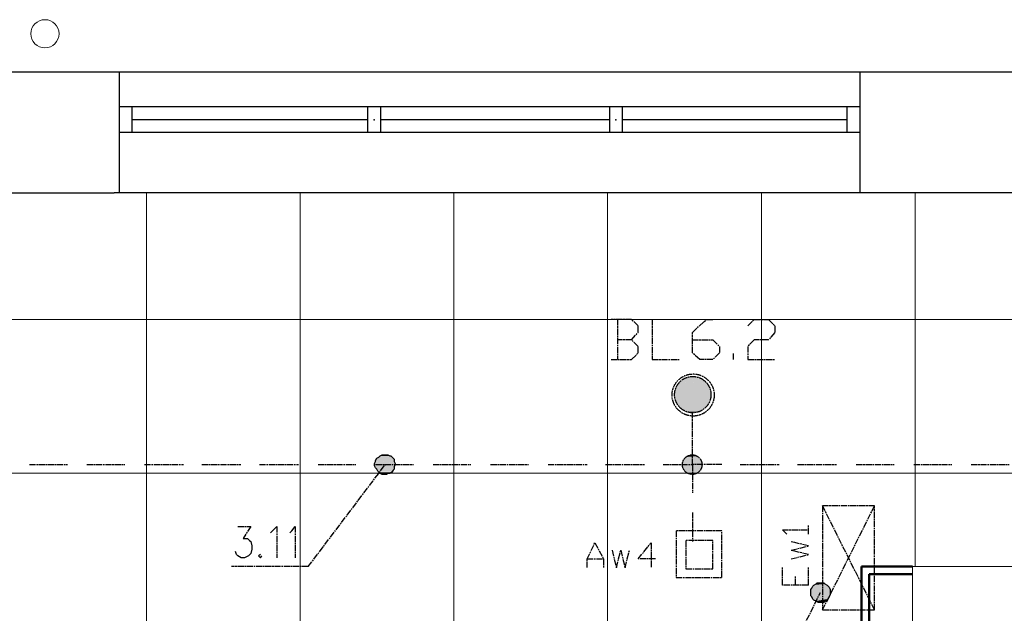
# Model space of a CAD drawing. Header units: millimetres. Extents: x -523 to 1404227, y -783705 to 1038705.
# Tile 456 of 508: x 895158 to 899000, y 223463 to 225781. Entities that reach past the tile are written whole.
import ezdxf

# ---------------------------------------------------------------- set-up
doc = ezdxf.new("R2010")
doc.units = ezdxf.units.MM
doc.linetypes.add('ACAD_ISO08W100', pattern=[36, 24, -3, 6, -3])
doc.layers.add('!!ELEKTRYKA', color=7, linetype='Continuous')

msp = doc.modelspace()

# ---------------------------------------------------------------- linework, layer by layer
at = {"layer": '!!ELEKTRYKA', "color": 252}
for p, q in [((902457.7, 225575.06), (895117.7, 225575.06)), ((895547.7, 225105.06), (895547.7, 225575.06)), ((898437.7, 225105.06), (898437.7, 225575.06)), ((898437.7, 225440.06), (895547.7, 225440.06)), ((895597.7, 225340.06), (895597.7, 225440.06)), ((896516.03, 225440.06), (896516.03, 225340.06)), ((896566.03, 225440.06), (896566.03, 225340.06)), ((897459.36, 225440.06), (897459.36, 225340.06)), ((897509.36, 225440.06), (897509.36, 225340.06)), ((898387.7, 225340.06), (898387.7, 225440.06)), ((896516.03, 225390.06), (895597.7, 225390.06)), ((897459.36, 225390.06), (896566.03, 225390.06)), ((897459.36, 225390.06), (896566.03, 225390.06)), ((898387.7, 225390.06), (897509.36, 225390.06)), ((898437.7, 225340.06), (895547.7, 225340.06)), ((894647.7, 225105.06), (895527.7, 225105.06)), ((902987.7, 225105.06), (895527.7, 225105.06))]:
    msp.add_line(p, q, dxfattribs=at)
at = {"layer": '!!ELEKTRYKA', "color": 252, "lineweight": 15, "ltscale": 15}
for p, q in [((895652.7, 225105.06), (895652.7, 217305.06)), ((896252.7, 225105.06), (896252.7, 217305.06)), ((896852.7, 225105.06), (896852.7, 217305.06)), ((897452.7, 225105.06), (897452.7, 217305.06)), ((898052.7, 225105.06), (898052.7, 217305.06)), ((898652.7, 225105.06), (898652.7, 223645.06)), ((893102.7, 224610.06), (904592.7, 224610.06)), ((893102.7, 224010.06), (904592.7, 224010.06))]:
    msp.add_line(p, q, dxfattribs=at)
at = {"layer": '!!ELEKTRYKA', "color": 252, "lineweight": 50}
for p, q in [((898442.7, 223235.06), (898442.7, 223645.06)), ((898642.7, 223645.06), (898442.7, 223645.06)), ((898472.7, 223265.06), (898472.7, 223615.06)), ((898642.7, 223615.06), (898472.7, 223615.06))]:
    msp.add_line(p, q, dxfattribs=at)
at = {"layer": '!!ELEKTRYKA', "color": 252, "lineweight": 20}
for p, q in [((898642.7, 223235.06), (898642.7, 223645.06)), ((898642.7, 223645.06), (899242.7, 223645.06))]:
    msp.add_line(p, q, dxfattribs=at)
at = {"layer": '!!ELEKTRYKA', "color": 5, "linetype": 'ACAD_ISO08W100', "lineweight": -3}
for points in [[(897546.25, 224529.9), (897571.9, 224559.54), (897571.9, 224584.93), (897546.25, 224610.32), (897465.9, 224610.32)], [(897491.43, 224610.3), (897491.43, 224453.69)], [(897626.68, 224610.32), (897626.68, 224453.7), (897732.53, 224453.7)], [(897783.32, 224529.87), (897863.44, 224529.87), (897889.02, 224504.49), (897889.02, 224479.11), (897863.44, 224453.72), (897812.94, 224453.72), (897783.32, 224479.11), (897783.32, 224559.56), (897838.53, 224610.32), (897863.44, 224610.32)], [(897999.31, 224584.9), (898024.84, 224610.3), (898079.94, 224610.3), (898105.47, 224584.9), (898105.47, 224559.5), (898079.94, 224529.87), (898024.84, 224529.87), (897999.31, 224504.47), (897999.31, 224453.67), (898105.47, 224453.67)], [(897465.9, 224453.67), (897546.25, 224453.67), (897571.9, 224479.06), (897571.9, 224504.51), (897546.25, 224529.9), (897491.55, 224529.9)], [(897944.1, 224453.69), (897944.1, 224479.1)], [(897668.77, 224043.1), (897783.34, 224043.1), (897783.34, 224246.3)], [(895196.46, 224043.11), (895344.92, 224043.11)], [(895420.87, 224043.11), (895568.64, 224043.11)], [(895645.29, 224043.11), (895797.89, 224043.11)], [(895869.7, 224043.11), (896021.61, 224043.11)], [(896094.11, 224043.11), (896246.02, 224043.11)], [(896284.53, 223645.11), (896584.8, 224043.05)], [(896322.66, 224043.11), (896470.43, 224043.11)], [(896547.07, 224043.11), (896694.84, 224043.11)], [(896771.48, 224043.11), (896919.25, 224043.11)], [(896995.89, 224043.11), (897143.66, 224043.11)], [(897220.31, 224043.11), (897372.21, 224043.11)], [(897444.72, 224043.11), (897596.63, 224043.11)], [(897897.77, 224043.04), (897783.32, 224043.04), (897783.32, 223932.97)], [(897969.81, 224043.04), (898121.96, 224043.04)], [(898194, 224043.04), (898346.16, 224043.04)], [(898422.91, 224043.04), (898571.02, 224043.04)], [(898647.1, 224043.04), (898795.21, 224043.04)], [(898871.29, 224043.04), (899019.4, 224043.04)], [(897783.32, 223856.76), (897783.32, 223742.5)], [(896009.13, 223801.75), (896060.44, 223801.75), (896030.34, 223755.16), (896047.44, 223755.16), (896055.65, 223746.74), (896060.44, 223742.5), (896064.55, 223725.53), (896064.55, 223712.87), (896060.44, 223695.91), (896051.55, 223687.42), (896035.13, 223679.01), (896022.13, 223679.01), (896009.13, 223687.42), (896005.02, 223691.67), (896000.92, 223704.39)], [(896136.86, 223776.26), (896145.06, 223784.73), (896162.14, 223801.68), (896162.14, 223678.95)], [(896212.76, 223776.33), (896220.96, 223784.8), (896233.93, 223801.74), (896233.93, 223678.96)], [(896098.14, 223691.68), (896089.94, 223687.44), (896098.14, 223678.97), (896102.92, 223687.44)], [(896284.76, 223645.06), (895984.36, 223645.06)]]:
    msp.add_lwpolyline(points, dxfattribs=at)
msp.add_lwpolyline([(896610.7, 224013.34), (896602.53, 224009.12), (896594.36, 224009.12), (896589.6, 224004.9), (896581.43, 224004.9), (896573.26, 224004.9), (896564.41, 224009.12), (896560.32, 224013.34), (896556.23, 224017.56), (896551.47, 224026.08), (896547.38, 224030.3), (896543.3, 224038.74), (896543.3, 224047.25), (896547.38, 224055.69), (896547.38, 224059.91), (896551.47, 224068.42), (896560.32, 224072.65), (896564.41, 224076.87), (896573.26, 224081.09), (896577.34, 224081.09), (896585.51, 224081.09), (896594.36, 224081.09), (896602.53, 224076.87), (896606.62, 224076.87), (896615.47, 224068.42), (896619.55, 224064.14), (896619.55, 224055.69), (896623.64, 224047.25), (896623.64, 224043.03), (896619.55, 224034.52), (896619.55, 224026.08), (896615.47, 224021.85)], close=True, dxfattribs=at)
at = {"layer": '!!ELEKTRYKA', "color": 1, "linetype": 'ACAD_ISO08W100', "lineweight": -3}
for points in [[(898494.25, 223475.79), (898494.25, 223882.23), (898291.2, 223882.23), (898291.2, 223475.79), (898494.25, 223475.79), (898291.2, 223882.23)], [(898291.2, 223475.79), (898494.25, 223882.23)], [(898236.68, 223772.08), (898236.68, 223805.93)], [(898151.33, 223772.14), (898134.56, 223789.05), (898235.89, 223789.05)], [(898168.37, 223674.78), (898236.13, 223691.69), (898168.37, 223708.66), (898236.13, 223725.57), (898168.37, 223742.48)], [(898235.89, 223573.16), (898134.56, 223573.16), (898134.56, 223640.87)], [(898236.6, 223573.12), (898236.6, 223640.87)], [(898185.62, 223573.12), (898185.62, 223607)], [(898084.18, 223145.54), (898282.92, 223543.48)]]:
    msp.add_lwpolyline(points, dxfattribs=at)
at = {"layer": '!!ELEKTRYKA', "color": 30, "linetype": 'ACAD_ISO08W100', "lineweight": -3}
for points in [[(897719.84, 223602.75), (897897.68, 223602.75), (897897.68, 223784.84), (897719.84, 223784.84)], [(897757.79, 223636.68), (897863.51, 223636.68), (897863.51, 223746.71), (897757.79, 223746.71)]]:
    msp.add_lwpolyline(points, close=True, dxfattribs=at)
for points in [[(897372.74, 223640.87), (897372.74, 223674.72), (897402.47, 223738.25), (897436.26, 223674.72), (897436.26, 223640.87)], [(897638.93, 223674.76), (897571.47, 223674.76), (897622.07, 223738.23), (897622.07, 223640.9)], [(897470.04, 223708.63), (897486.92, 223640.84), (897503.8, 223708.63), (897520.67, 223640.84), (897537.55, 223708.63)], [(897372.74, 223674.72), (897436.26, 223674.72)]]:
    msp.add_lwpolyline(points, dxfattribs=at)
at = {"layer": '!!ELEKTRYKA', "color": 1, "linetype": 'ACAD_ISO08W100', "lineweight": -3}
msp.add_lwpolyline([(898308.65, 223513.82), (898303.96, 223509.59), (898295.92, 223505.37), (898287.2, 223505.37), (898279.16, 223505.37), (898274.46, 223505.37), (898266.42, 223509.59), (898257.7, 223513.82), (898253.68, 223518.04), (898248.99, 223526.56), (898244.96, 223530.78), (898244.96, 223539.23), (898244.96, 223547.74), (898244.96, 223556.19), (898248.99, 223560.41), (898253.68, 223568.86), (898257.7, 223573.08), (898266.42, 223577.37), (898270.44, 223581.6), (898279.16, 223581.6), (898287.2, 223581.6), (898295.92, 223581.6), (898299.94, 223577.37), (898308.65, 223573.08), (898312.68, 223568.86), (898316.7, 223564.64), (898321.39, 223556.19), (898321.39, 223547.74), (898321.39, 223539.23), (898321.39, 223535), (898316.7, 223526.56), (898312.68, 223522.33)], close=True, dxfattribs=at)
at = {"layer": '!!ELEKTRYKA', "color": 252, "linetype": 'Continuous', "lineweight": 20, "ltscale": 25}
msp.add_circle((895256.96, 225725.51), 55, dxfattribs=at)
at = {"layer": '!!ELEKTRYKA', "color": 5, "linetype": 'ACAD_ISO08W100', "lineweight": -3}
for centre, radius in [((897786.23, 224314.94), 82.17), ((897784.82, 224316.48), 70.93), ((897782.63, 224043.12), 38.25), ((897782.63, 224043.12), 38.25)]:
    msp.add_circle(centre, radius, dxfattribs=at)
at = {"layer": '!!ELEKTRYKA', "color": 252}
for p in [(896541.03, 225390.06), (896541.03, 225390.06), (896541.03, 225390.06), (897484.36, 225390.06), (897484.36, 225390.06), (897484.36, 225390.06)]:
    msp.add_point(p, dxfattribs=at)
at = {"layer": '!!ELEKTRYKA', "color": 5, "linetype": 'ACAD_ISO08W100', "lineweight": -3}
for points in [[(897736.3, 224369.05), (897838.01, 224364.8), (897732.26, 224364.8)], [(897745.84, 224373.2), (897830.03, 224368.96), (897737.09, 224368.96)], [(897737.09, 224368.96), (897830.03, 224368.96), (897838.79, 224364.71)], [(897749.41, 224377.46), (897825.51, 224373.22), (897745.37, 224373.22)], [(897745.37, 224373.22), (897825.51, 224373.22), (897830.23, 224368.98)], [(897753.55, 224381.72), (897821.57, 224377.47), (897749.51, 224377.47)], [(897749.51, 224377.47), (897821.57, 224377.47), (897825.61, 224373.23)], [(897762.4, 224385.97), (897812.91, 224381.72), (897753.65, 224381.72)], [(897753.65, 224381.72), (897812.91, 224381.72), (897821.66, 224377.48)], [(897761.93, 224385.98), (897808.39, 224385.98), (897812.43, 224381.74)], [(897715.6, 224330.87), (897855.72, 224322.45), (897711.55, 224322.45)], [(897719.74, 224343.61), (897851.1, 224335.12), (897715.7, 224335.12)], [(897715.7, 224335.12), (897855.14, 224330.88), (897715.7, 224330.88)], [(897715.7, 224335.12), (897851.1, 224335.12), (897855.14, 224330.88)], [(897715.7, 224330.88), (897855.14, 224330.88), (897855.14, 224322.46)], [(897723.88, 224356.35), (897847.15, 224347.87), (897719.84, 224347.87)], [(897719.84, 224347.87), (897851.19, 224343.62), (897719.84, 224343.62)], [(897719.84, 224347.87), (897847.15, 224347.87), (897851.19, 224343.62)], [(897719.84, 224343.62), (897851.19, 224343.62), (897851.19, 224335.13)], [(897728.02, 224360.54), (897846.57, 224356.36), (897723.98, 224356.36)], [(897723.98, 224356.36), (897846.57, 224356.36), (897846.57, 224347.88)], [(897732.16, 224364.79), (897837.91, 224360.55), (897728.12, 224360.55)], [(897728.12, 224360.55), (897837.91, 224360.55), (897846.67, 224356.37)], [(897732.26, 224364.8), (897838.01, 224364.8), (897838.01, 224360.63)], [(897711.55, 224322.45), (897855.72, 224318.2), (897711.55, 224318.2)], [(897711.55, 224322.45), (897855.72, 224322.45), (897855.72, 224318.2)], [(897711.55, 224318.2), (897855.72, 224309.71), (897711.55, 224309.71)], [(897711.55, 224318.2), (897855.72, 224318.2), (897855.72, 224309.71)], [(897711.55, 224309.71), (897855.72, 224301.29), (897715.6, 224301.29)], [(897711.55, 224309.71), (897855.72, 224309.71), (897855.72, 224301.29)], [(897715.7, 224301.3), (897851.1, 224297.06), (897715.7, 224297.06)], [(897715.7, 224301.3), (897855.14, 224301.3), (897851.1, 224297.06)], [(897715.7, 224297.06), (897851.1, 224288.57), (897719.74, 224288.57)], [(897715.7, 224297.06), (897851.1, 224297.06), (897851.1, 224288.57)], [(897719.84, 224288.59), (897847.15, 224284.34), (897719.84, 224284.34)], [(897719.84, 224288.59), (897851.19, 224288.59), (897847.15, 224284.34)], [(897719.84, 224284.34), (897847.15, 224275.85), (897723.88, 224275.85)], [(897719.84, 224284.34), (897847.15, 224284.34), (897847.15, 224275.85)], [(897723.98, 224275.87), (897838.49, 224271.69), (897728.02, 224271.69)], [(897723.98, 224275.87), (897846.57, 224275.87), (897838.49, 224271.69)], [(897728.12, 224271.7), (897837.91, 224267.46), (897732.16, 224267.46)], [(897728.12, 224271.7), (897837.91, 224271.7), (897837.91, 224267.46)], [(897732.26, 224267.47), (897829.92, 224263.23), (897736.3, 224263.23)], [(897732.26, 224267.47), (897838.01, 224267.47), (897829.92, 224263.23)], [(897737.09, 224263.15), (897825.99, 224258.9), (897745.84, 224258.9)], [(897737.09, 224263.15), (897830.03, 224263.15), (897825.99, 224258.9)], [(897745.37, 224258.93), (897821.47, 224254.69), (897749.41, 224254.69)], [(897745.37, 224258.93), (897825.51, 224258.93), (897821.47, 224254.69)], [(897749.51, 224254.7), (897812.81, 224250.46), (897753.55, 224250.46)], [(897749.51, 224254.7), (897821.57, 224254.7), (897812.81, 224250.46)], [(897761.93, 224250.5), (897800.31, 224246.26), (897770.68, 224246.26)], [(897761.93, 224250.5), (897808.39, 224250.5), (897800.31, 224246.26)], [(896551.52, 224064.17), (896619.61, 224055.73), (896547.44, 224055.73)], [(896555.66, 224068.42), (896618.98, 224064.2), (896551.58, 224064.2)], [(896551.58, 224064.2), (896618.98, 224064.2), (896618.98, 224055.69)], [(896559.8, 224076.9), (896610.86, 224068.46), (896555.72, 224068.46)], [(896555.72, 224068.46), (896610.86, 224068.46), (896619.03, 224064.17)], [(896559.86, 224076.93), (896606.15, 224076.93), (896610.92, 224068.42)], [(896572.17, 224081.19), (896602.12, 224076.9), (896564, 224076.9)], [(896572.97, 224081.09), (896594.07, 224081.09), (896602.92, 224076.87)], [(897812.81, 224068.42), (897749.51, 224060.01), (897817.53, 224060.01)], [(897812.81, 224068.42), (897753.55, 224068.42), (897749.51, 224060.01)], [(897808.87, 224072.69), (897753.65, 224068.44), (897812.91, 224068.44)], [(897808.87, 224072.69), (897757.69, 224072.69), (897753.65, 224068.44)], [(897804.25, 224076.95), (897757.79, 224072.71), (897808.29, 224072.71)], [(897804.25, 224076.95), (897761.83, 224076.95), (897757.79, 224072.71)], [(897795.6, 224081.21), (897761.93, 224076.97), (897804.35, 224076.97)], [(897795.6, 224081.21), (897770.68, 224081.21), (897761.93, 224076.97)], [(896547.38, 224055.69), (896623.64, 224051.47), (896543.3, 224051.47)], [(896543.3, 224051.47), (896623.64, 224043.03), (896543.3, 224043.03)], [(896543.3, 224051.47), (896623.64, 224051.47), (896623.64, 224043.03)], [(896543.3, 224043.03), (896619.55, 224034.52), (896547.38, 224034.52)], [(896543.3, 224043.03), (896623.64, 224043.03), (896619.55, 224034.52)], [(896547.44, 224055.73), (896619.61, 224055.73), (896623.69, 224051.51)], [(896547.44, 224034.55), (896619.61, 224026.04), (896547.44, 224026.04)], [(896547.44, 224034.55), (896619.61, 224034.55), (896619.61, 224026.04)], [(896547.44, 224026.04), (896614.84, 224021.82), (896551.52, 224021.82)], [(896547.44, 224026.04), (896619.61, 224026.04), (896614.84, 224021.82)], [(897817.43, 224059.98), (897745.37, 224051.5), (897821.47, 224051.5)], [(897817.43, 224059.98), (897749.41, 224059.98), (897745.37, 224051.5)], [(897821.47, 224051.5), (897745.37, 224047.26), (897821.47, 224047.26)], [(897821.47, 224051.5), (897745.37, 224051.5), (897745.37, 224047.26)], [(897821.47, 224047.26), (897745.37, 224038.77), (897821.47, 224038.77)], [(897821.47, 224047.26), (897745.37, 224047.26), (897745.37, 224038.77)], [(897821.47, 224038.77), (897745.37, 224030.35), (897821.47, 224030.35)], [(897821.47, 224038.77), (897745.37, 224038.77), (897745.37, 224030.35)], [(897821.47, 224030.35), (897745.37, 224030.35), (897749.41, 224026.11)], [(897821.57, 224030.37), (897749.51, 224026.13), (897817.53, 224026.13)], [(897817.53, 224026.13), (897749.51, 224026.13), (897753.55, 224017.64)], [(897816.95, 224026.15), (897753.65, 224017.67), (897812.91, 224017.67)], [(896551.58, 224021.86), (896610.81, 224017.64), (896555.66, 224017.64)], [(896551.58, 224021.86), (896614.89, 224021.86), (896610.81, 224017.64)], [(896555.72, 224017.6), (896606.78, 224013.38), (896563.89, 224013.38)], [(896555.72, 224017.6), (896610.86, 224017.6), (896606.78, 224013.38)], [(896564, 224013.45), (896598.04, 224009.17), (896568.08, 224009.17)], [(896564, 224013.45), (896606.21, 224013.45), (896598.04, 224009.17)], [(896568.14, 224009.2), (896589.24, 224004.98), (896576.31, 224004.98)], [(896568.14, 224009.2), (896598.09, 224009.2), (896589.24, 224004.98)], [(897812.91, 224017.67), (897753.65, 224017.67), (897757.69, 224013.43)], [(897813.01, 224017.69), (897757.79, 224013.45), (897808.29, 224013.45)], [(897808.29, 224013.45), (897757.79, 224013.45), (897766.54, 224009.21)], [(897809.18, 224013.33), (897766.76, 224009.15), (897800.43, 224009.15)], [(897800.43, 224009.15), (897766.76, 224009.15), (897770.8, 224004.91)], [(897800.53, 224009.11), (897770.9, 224004.94), (897796.49, 224004.94)]]:
    msp.add_solid(points, dxfattribs=at)
at = {"layer": '!!ELEKTRYKA', "color": 1, "linetype": 'ACAD_ISO08W100', "lineweight": -3}
for points in [[(898316.7, 223564.64), (898244.96, 223556.19), (898321.39, 223556.19)], [(898316.7, 223564.64), (898248.99, 223564.64), (898244.96, 223556.19)], [(898312.79, 223568.89), (898249.1, 223564.67), (898316.81, 223564.67)], [(898312.79, 223568.89), (898253.13, 223568.89), (898249.1, 223564.67)], [(898308.21, 223573.15), (898253.24, 223568.93), (898312.24, 223568.93)], [(898308.21, 223573.15), (898257.27, 223573.15), (898253.24, 223568.93)], [(898299.62, 223577.41), (898257.39, 223573.12), (898308.33, 223573.12)], [(898299.62, 223577.41), (898266.1, 223577.41), (898257.39, 223573.12)], [(898295.16, 223581.63), (898265.67, 223577.41), (898299.85, 223577.41)], [(898295.16, 223581.63), (898274.38, 223581.63), (898265.67, 223577.41)], [(898321.39, 223556.19), (898244.96, 223547.74), (898321.39, 223547.74)], [(898321.39, 223556.19), (898244.96, 223556.19), (898244.96, 223547.74)], [(898321.39, 223547.74), (898244.96, 223543.45), (898321.39, 223543.45)], [(898321.39, 223547.74), (898244.96, 223547.74), (898244.96, 223543.45)], [(898321.39, 223543.45), (898244.96, 223535), (898321.39, 223535)], [(898321.39, 223543.45), (898244.96, 223543.45), (898244.96, 223535)], [(898321.39, 223535), (898244.96, 223535), (898248.99, 223526.56)], [(898320.84, 223535.04), (898249.1, 223526.52), (898316.81, 223526.52)], [(898316.81, 223526.52), (898249.1, 223526.52), (898253.13, 223522.3)], [(898316.93, 223526.56), (898253.24, 223522.34), (898316.93, 223522.34)], [(898316.93, 223522.34), (898253.24, 223522.34), (898257.27, 223518.11)], [(898316.38, 223522.37), (898257.39, 223518.08), (898308.33, 223518.08)], [(898308.33, 223518.08), (898257.39, 223518.08), (898261.41, 223509.64)], [(898307.78, 223518.12), (898261.53, 223509.67), (898303.76, 223509.67)], [(898299.99, 223509.59), (898270.5, 223509.59), (898274.52, 223505.36)], [(898300.11, 223509.62), (898274.64, 223505.4), (898291.39, 223505.4)]]:
    msp.add_solid(points, dxfattribs=at)

doc.saveas('drawing.dxf')
